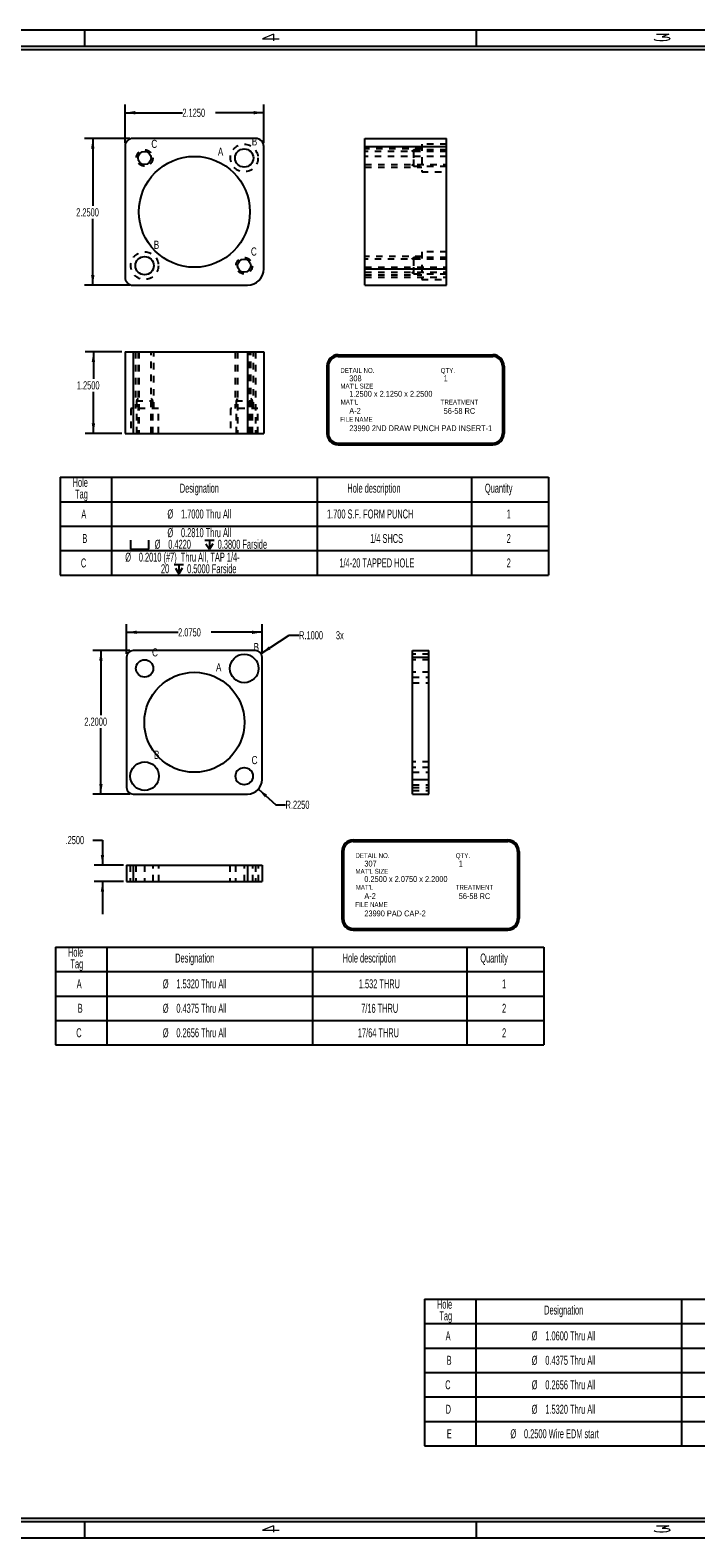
# Model space of a CAD drawing. Header units: inches. Extents: x 220 to 877, y 4 to 174.
# Tile 543 of 656: x 593 to 603, y 88 to 111. Entities that reach past the tile are written whole.
import ezdxf

# ---------------------------------------------------------------- set-up
doc = ezdxf.new("R2010")
doc.units = ezdxf.units.IN
doc.header["$LTSCALE"] = 0.5
doc.header["$MEASUREMENT"] = 0
doc.linetypes.add('HIDDEN', pattern=[0.225, 0.15, -0.075])
for name, color, linetype in [('SID-M-D', 42, 'Continuous'), ('SID-M-H', 4, 'HIDDEN'), ('SID-M-S', 105, 'Continuous')]:
    doc.layers.add(name, color=color, linetype=linetype)
doc.styles.add('R', font='ROMAND.SHX')
doc.styles.add('SLDTEXTSTYLE0', font='TXT', dxfattribs={"width": 0.595745})

# ---------------------------------------------------------------- blocks, each defined once
blk = doc.blocks.new('*U9')
at = {"layer": 'SID-M-S'}
for p, q in [((0, 22.55), (-34, 22.55)), ((-23, 22.55), (-23, 22.3)), ((-17, 22.55), (-17, 22.3)), ((0, 22.3), (-34, 22.3)), ((0, 22.25), (-34, 22.25)), ((-34, -0.25), (0, -0.25)), ((-34, -0.3), (0, -0.3)), ((-23, -0.3), (-23, -0.55)), ((-17, -0.3), (-17, -0.55)), ((-34, -0.55), (0, -0.55))]:
    blk.add_line(p, q, dxfattribs=at)
at = {"layer": 'SID-M-D', "style": 'R', "width": 4}
for s, p in [('4', (-20.327, 22.386)), ('3', (-14.327, 22.386)), ('4', (-20.327, -0.464)), ('3', (-14.327, -0.464))]:
    blk.add_text(s, height=0.1, dxfattribs=at).set_placement(p)
blk = doc.blocks.new('SW_SYMBOL_HOLE_SPOT')
at = {"layer": 'SID-M-D', "color": 0}
for p, q in [((0, 34.4), (0, 3)), ((0, 3), (63, 3)), ((63, 3), (63, 34.4))]:
    blk.add_line(p, q, dxfattribs=at)
blk = doc.blocks.new('SW_SYMBOL_HOLE_DEPTH')
at = {"layer": 'SID-M-D', "color": 0}
for p, q in [((0, 34.4), (31.5, 34.4)), ((3.9, 21.9), (15.7, 3)), ((15.7, 34.4), (15.7, 3)), ((27.6, 21.9), (15.7, 3))]:
    blk.add_line(p, q, dxfattribs=at)

msp = doc.modelspace()

# ---------------------------------------------------------------- linework, layer by layer
at = {"layer": 'SID-M-D'}
for p, q in [((594.03202, 109.11809), (594.03202, 109.71179)), ((594.03202, 109.58679), (594.91121, 109.58679)), ((596.15702, 109.58679), (595.4192, 109.58679)), ((596.15702, 109.11809), (596.15702, 109.71179)), ((594.10702, 109.19309), (593.41342, 109.19309)), ((593.53842, 109.19309), (593.53842, 108.16047)), ((593.53842, 106.94309), (593.53842, 107.96204)), ((594.10702, 106.94309), (593.41342, 106.94309)), ((593.98202, 105.92344), (593.42348, 105.92344)), ((593.54848, 105.92344), (593.54848, 105.50942)), ((597.29668, 105.87881), (599.66266, 105.87881)), ((597.29668, 105.85381), (599.66266, 105.85381)), ((597.12168, 105.70381), (597.12168, 104.67329)), ((597.14668, 105.70381), (597.14668, 104.67329)), ((599.81266, 105.70381), (599.81266, 104.67329)), ((599.83766, 105.70381), (599.83766, 104.67329)), ((593.54848, 104.67344), (593.54848, 105.31098)), ((593.98202, 104.67344), (593.42348, 104.67344)), ((597.29668, 104.52329), (599.66266, 104.52329)), ((597.29668, 104.49829), (599.66266, 104.49829)), ((594.05702, 101.29665), (594.05702, 101.75105)), ((596.13202, 101.29665), (596.13202, 101.75105)), ((594.05702, 101.62605), (594.84559, 101.62605)), ((596.13202, 101.62605), (595.35358, 101.62605)), ((596.11594, 101.30103), (596.54788, 101.58091)), ((596.54788, 101.58091), (596.69788, 101.58091)), ((594.10702, 101.34665), (593.53831, 101.34665)), ((593.66331, 101.34665), (593.66331, 100.35646)), ((593.66331, 99.14665), (593.66331, 100.15803)), ((594.10702, 99.14665), (593.53831, 99.14665)), ((596.07481, 99.22174), (596.34028, 98.98457)), ((596.34028, 98.98457), (596.49028, 98.98457)), ((593.53727, 98.44316), (593.68727, 98.44316)), ((593.68727, 98.44316), (593.68727, 98.05815)), ((597.52735, 98.44466), (599.89334, 98.44466)), ((597.52735, 98.41966), (599.89334, 98.41966)), ((597.35235, 98.26966), (597.35235, 97.23914)), ((597.37735, 98.26966), (597.37735, 97.23914)), ((600.04334, 98.26966), (600.04334, 97.23914)), ((600.06834, 98.26966), (600.06834, 97.23914)), ((594.00702, 98.05815), (593.56227, 98.05815)), ((594.00702, 97.80815), (593.56227, 97.80815)), ((593.68727, 97.80815), (593.68727, 97.30815)), ((597.52735, 97.08914), (599.89334, 97.08914)), ((597.52735, 97.06414), (599.89334, 97.06414))]:
    msp.add_line(p, q, dxfattribs=at)
at = {"layer": 'SID-M-D', "color": 0}
for p, q in [((593.03775, 104.00176), (596.97476, 104.00176)), ((593.03775, 104.00176), (593.03775, 102.50176)), ((593.82515, 104.00176), (593.82515, 102.50176)), ((596.97476, 104.00176), (600.51807, 104.00176)), ((596.97476, 104.00176), (596.97476, 102.50176)), ((599.33696, 104.00176), (599.33696, 102.50176)), ((600.51807, 104.00176), (600.51807, 102.50176)), ((593.03775, 103.62676), (596.97476, 103.62676)), ((596.97476, 103.62676), (600.51807, 103.62676)), ((593.03775, 103.25176), (596.97476, 103.25176)), ((596.97476, 103.25176), (600.51807, 103.25176)), ((593.03775, 102.87676), (596.97476, 102.87676)), ((596.97476, 102.87676), (600.51807, 102.87676)), ((593.03775, 102.50176), (596.97476, 102.50176)), ((596.97476, 102.50176), (600.51807, 102.50176)), ((592.96688, 96.80324), (596.90389, 96.80324)), ((592.96688, 96.80324), (592.96688, 95.30324)), ((593.75429, 96.80324), (593.75429, 95.30324)), ((596.90389, 96.80324), (600.4472, 96.80324)), ((596.90389, 96.80324), (596.90389, 95.30324)), ((599.2661, 96.80324), (599.2661, 95.30324)), ((600.4472, 96.80324), (600.4472, 95.30324)), ((592.96688, 96.42824), (596.90389, 96.42824)), ((596.90389, 96.42824), (600.4472, 96.42824)), ((592.96688, 96.05324), (596.90389, 96.05324)), ((596.90389, 96.05324), (600.4472, 96.05324)), ((592.96688, 95.67824), (596.90389, 95.67824)), ((596.90389, 95.67824), (600.4472, 95.67824)), ((592.96688, 95.30324), (596.90389, 95.30324)), ((596.90389, 95.30324), (600.4472, 95.30324)), ((598.61641, 91.40993), (598.61641, 91.03493)), ((598.61641, 91.40993), (599.40381, 91.40993)), ((599.40381, 91.40993), (599.40381, 91.03493)), ((599.40381, 91.40993), (602.55342, 91.40993)), ((602.55342, 91.40993), (602.55342, 91.03493)), ((602.55342, 91.40993), (604.91562, 91.40993)), ((598.61641, 91.03493), (599.40381, 91.03493)), ((598.61641, 91.03493), (598.61641, 90.65993)), ((599.40381, 91.03493), (602.55342, 91.03493)), ((599.40381, 91.03493), (599.40381, 90.65993)), ((602.55342, 91.03493), (604.91562, 91.03493)), ((602.55342, 91.03493), (602.55342, 90.65993)), ((598.61641, 90.65993), (598.61641, 90.28493)), ((598.61641, 90.65993), (599.40381, 90.65993)), ((599.40381, 90.65993), (599.40381, 90.28493)), ((599.40381, 90.65993), (602.55342, 90.65993)), ((602.55342, 90.65993), (602.55342, 90.28493)), ((602.55342, 90.65993), (604.91562, 90.65993)), ((598.61641, 90.28493), (598.61641, 89.90993)), ((598.61641, 90.28493), (599.40381, 90.28493)), ((599.40381, 90.28493), (599.40381, 89.90993)), ((599.40381, 90.28493), (602.55342, 90.28493)), ((602.55342, 90.28493), (602.55342, 89.90993)), ((602.55342, 90.28493), (604.91562, 90.28493)), ((598.61641, 89.90993), (598.61641, 89.53493)), ((598.61641, 89.90993), (599.40381, 89.90993)), ((599.40381, 89.90993), (599.40381, 89.53493)), ((599.40381, 89.90993), (602.55342, 89.90993)), ((602.55342, 89.90993), (602.55342, 89.53493)), ((602.55342, 89.90993), (604.91562, 89.90993)), ((598.61641, 89.53493), (598.61641, 89.15993)), ((598.61641, 89.53493), (599.40381, 89.53493)), ((599.40381, 89.53493), (599.40381, 89.15993)), ((599.40381, 89.53493), (602.55342, 89.53493)), ((602.55342, 89.53493), (602.55342, 89.15993)), ((602.55342, 89.53493), (604.91562, 89.53493)), ((598.61641, 89.15993), (599.40381, 89.15993)), ((599.40381, 89.15993), (602.55342, 89.15993)), ((602.55342, 89.15993), (604.91562, 89.15993))]:
    msp.add_line(p, q, dxfattribs=at)
at = {"layer": 'SID-M-D'}
for centre, radius, start, end in [((597.29668, 105.70381), 0.175, 90, 180), ((597.29668, 105.70381), 0.15, 90, 180), ((599.66266, 105.70381), 0.175, 0, 90), ((599.66266, 105.70381), 0.15, 0, 90), ((597.29668, 104.67329), 0.175, 180, 270), ((597.29668, 104.67329), 0.15, 180, 270), ((599.66266, 104.67329), 0.15, 270, 0), ((599.66266, 104.67329), 0.175, 270, 0), ((597.52735, 98.26966), 0.175, 90, 180), ((597.52735, 98.26966), 0.15, 90, 180), ((599.89334, 98.26966), 0.175, 0, 90), ((599.89334, 98.26966), 0.15, 0, 90), ((597.52735, 97.23914), 0.175, 180, 270), ((597.52735, 97.23914), 0.15, 180, 270), ((599.89334, 97.23914), 0.15, 270, 0), ((599.89334, 97.23914), 0.175, 270, 0)]:
    msp.add_arc(centre, radius, start, end, dxfattribs=at)
for points in [[(594.03202, 109.58679), (594.18802, 109.56079), (594.18802, 109.61279)], [(596.15702, 109.58679), (596.00102, 109.61279), (596.00102, 109.56079)], [(593.53842, 109.19309), (593.51242, 109.03709), (593.56442, 109.03709)], [(593.53842, 106.94309), (593.56442, 107.09909), (593.51242, 107.09909)], [(593.54848, 105.92344), (593.52248, 105.76744), (593.57448, 105.76744)], [(593.54848, 104.67344), (593.57448, 104.82944), (593.52248, 104.82944)], [(594.05702, 101.62605), (594.21302, 101.60005), (594.21302, 101.65205)], [(596.13202, 101.62605), (595.97602, 101.65205), (595.97602, 101.60005)], [(593.66331, 101.34665), (593.63731, 101.19065), (593.68931, 101.19065)], [(596.11594, 101.30103), (596.26099, 101.36404), (596.23272, 101.40768)], [(593.66331, 99.14665), (593.68931, 99.30265), (593.63731, 99.30265)], [(596.07481, 99.22174), (596.17382, 99.09842), (596.20846, 99.1372)], [(593.68727, 98.05815), (593.71327, 98.21415), (593.66127, 98.21415)], [(593.68727, 97.80815), (593.66127, 97.65215), (593.71327, 97.65215)]]:
    msp.add_solid(points, dxfattribs=at)
at = {"layer": 'SID-M-H'}
for p, q in [((597.70614, 109.06809), (598.95614, 109.06809)), ((598.57614, 109.03359), (597.70614, 109.03359)), ((598.57614, 109.10409), (598.57614, 108.68209)), ((598.95614, 109.10409), (598.57614, 109.10409)), ((598.95614, 108.99359), (597.70614, 108.99359)), ((598.95614, 108.91809), (597.70614, 108.91809)), ((598.45614, 109.01809), (598.41939, 108.99359)), ((598.95614, 109.01809), (598.45614, 109.01809)), ((598.45614, 108.89309), (598.45614, 108.91366)), ((597.70614, 108.79259), (598.95614, 108.79259)), ((597.70614, 108.75259), (598.57614, 108.75259)), ((598.41939, 108.79259), (598.45614, 108.76809)), ((598.45614, 108.76809), (598.95614, 108.76809)), ((598.57614, 108.68209), (598.95614, 108.68209)), ((598.57614, 107.45409), (598.57614, 107.03209)), ((598.95614, 107.45409), (598.57614, 107.45409)), ((598.57614, 107.38359), (597.70614, 107.38359)), ((598.95614, 107.34359), (597.70614, 107.34359)), ((597.70614, 107.21809), (598.95614, 107.21809)), ((598.45614, 107.36809), (598.41939, 107.34359)), ((598.95614, 107.36809), (598.45614, 107.36809)), ((598.45614, 107.24309), (598.45614, 107.26366)), ((597.70614, 107.14259), (598.95614, 107.14259)), ((597.70614, 107.10259), (598.57614, 107.10259)), ((597.70614, 107.06809), (598.95614, 107.06809)), ((598.41939, 107.14259), (598.45614, 107.11809)), ((598.45614, 107.11809), (598.95614, 107.11809)), ((598.57614, 107.03209), (598.95614, 107.03209)), ((594.15702, 105.92344), (594.15702, 104.67344)), ((594.19152, 105.92344), (594.19152, 105.05344)), ((594.23152, 105.92344), (594.23152, 104.67344)), ((594.24452, 105.92344), (594.24452, 104.67344)), ((594.43252, 104.67344), (594.43252, 105.92344)), ((594.47252, 105.05344), (594.47252, 105.92344)), ((595.71652, 105.92344), (595.71652, 105.05344)), ((595.75652, 105.92344), (595.75652, 104.67344)), ((595.94452, 104.67344), (595.94452, 105.92344)), ((595.95752, 104.67344), (595.95752, 105.92344)), ((595.99752, 105.05344), (595.99752, 105.92344)), ((596.03202, 105.92344), (596.03202, 104.67344)), ((594.23152, 105.21019), (594.20702, 105.17344)), ((594.20702, 105.17344), (594.20702, 104.67344)), ((594.20702, 105.17344), (594.45702, 105.17344)), ((594.45702, 105.17344), (594.43252, 105.21019)), ((594.45702, 104.67344), (594.45702, 105.17344)), ((595.75652, 105.21019), (595.73202, 105.17344)), ((595.73202, 105.17344), (595.73202, 104.67344)), ((595.73202, 105.17344), (595.98202, 105.17344)), ((595.98202, 105.17344), (595.95752, 105.21019)), ((595.98202, 104.67344), (595.98202, 105.17344)), ((594.54302, 105.05344), (594.12102, 105.05344)), ((594.12102, 105.05344), (594.12102, 104.67344)), ((594.54302, 104.67344), (594.54302, 105.05344)), ((596.06802, 105.05344), (595.64602, 105.05344)), ((595.64602, 105.05344), (595.64602, 104.67344)), ((596.06802, 104.67344), (596.06802, 105.05344)), ((598.68681, 101.2904), (598.43681, 101.2904)), ((598.43681, 101.24665), (598.68681, 101.24665)), ((598.68681, 101.20446), (598.43681, 101.20446)), ((598.68681, 101.01265), (598.43681, 101.01265)), ((598.43681, 100.93883), (598.68681, 100.93883)), ((598.43681, 100.8529), (598.68681, 100.8529)), ((598.68681, 99.6404), (598.43681, 99.6404)), ((598.68681, 99.55446), (598.43681, 99.55446)), ((598.43681, 99.48065), (598.68681, 99.48065)), ((598.43681, 99.28883), (598.68681, 99.28883)), ((598.43681, 99.24665), (598.68681, 99.24665)), ((598.43681, 99.2029), (598.68681, 99.2029)), ((594.11327, 98.05815), (594.11327, 97.80815)), ((594.15702, 98.05815), (594.15702, 97.80815)), ((594.1992, 98.05815), (594.1992, 97.80815)), ((594.32852, 98.05815), (594.32852, 97.80815)), ((594.46483, 97.80815), (594.46483, 98.05815)), ((594.55077, 97.80815), (594.55077, 98.05815)), ((595.63827, 98.05815), (595.63827, 97.80815)), ((595.7242, 98.05815), (595.7242, 97.80815)), ((595.86052, 97.80815), (595.86052, 98.05815)), ((595.98983, 97.80815), (595.98983, 98.05815)), ((596.03202, 98.05815), (596.03202, 97.80815)), ((596.07577, 97.80815), (596.07577, 98.05815))]:
    msp.add_line(p, q, dxfattribs=at)
for centre, radius in [((595.85702, 108.89309), 0.211), ((594.33202, 108.89309), 0.125), ((594.33202, 107.24309), 0.211), ((595.85702, 107.24309), 0.125)]:
    msp.add_circle(centre, radius, dxfattribs=at)
for points, knots in [([(598.45613, 108.91366), (598.45614, 108.93368), (598.45614, 108.95258), (598.45614, 108.96987), (598.45614, 108.98505), (598.45614, 108.99774), (598.45614, 109.00756), (598.45614, 109.01426), (598.45614, 109.01766), (598.45614, 109.01809), (598.45614, 109.018), (598.45614, 109.01809)], [0, 0, 0, 0, 0.11764115, 0.23528229, 0.35292343, 0.47056457, 0.58820572, 0.70584686, 0.823488, 0.94112914, 1, 1, 1, 1]), ([(598.45613, 108.76809), (598.45614, 108.76852), (598.45614, 108.77191), (598.45614, 108.77862), (598.45614, 108.78844), (598.45614, 108.80112), (598.45614, 108.81631), (598.45614, 108.8336), (598.45614, 108.8525), (598.45614, 108.87251), (598.45614, 108.89309), (598.45614, 108.8862), (598.45614, 108.89309)], [0, 0, 0, 0, 0.05267422, 0.15793264, 0.26319106, 0.36844948, 0.4737079, 0.57896632, 0.68422474, 0.78948316, 0.89474158, 1, 1, 1, 1]), ([(598.45613, 107.26366), (598.45614, 107.28368), (598.45614, 107.30258), (598.45614, 107.31987), (598.45614, 107.33505), (598.45614, 107.34774), (598.45614, 107.35756), (598.45614, 107.36426), (598.45614, 107.36766), (598.45614, 107.36809), (598.45614, 107.368), (598.45614, 107.36809)], [0, 0, 0, 0, 0.11764115, 0.23528229, 0.35292343, 0.47056457, 0.58820572, 0.70584686, 0.823488, 0.94112914, 1, 1, 1, 1]), ([(598.45613, 107.11809), (598.45614, 107.11852), (598.45614, 107.12191), (598.45614, 107.12862), (598.45614, 107.13844), (598.45614, 107.15112), (598.45614, 107.16631), (598.45614, 107.1836), (598.45614, 107.2025), (598.45614, 107.22251), (598.45614, 107.24309), (598.45614, 107.2362), (598.45614, 107.24309)], [0, 0, 0, 0, 0.05267422, 0.15793264, 0.26319106, 0.36844948, 0.4737079, 0.57896632, 0.68422474, 0.78948316, 0.89474158, 1, 1, 1, 1])]:
    msp.add_open_spline(points, degree=3, knots=knots, dxfattribs=at)
at = {"layer": 'SID-M-S'}
for p, q in [((594.03202, 109.06809), (594.03202, 107.06809)), ((596.03202, 109.19309), (594.15702, 109.19309)), ((596.15702, 107.19309), (596.15702, 109.06809)), ((597.70614, 109.19309), (598.95614, 109.19309)), ((597.70614, 106.94309), (597.70614, 109.19309)), ((597.70614, 109.06809), (598.95614, 109.06809)), ((598.95614, 106.94309), (598.95614, 109.19309)), ((597.70614, 107.19309), (598.95614, 107.19309)), ((594.15702, 106.94309), (595.90702, 106.94309)), ((597.70614, 106.94309), (598.95614, 106.94309)), ((594.03202, 105.92344), (594.03202, 104.67344)), ((594.03202, 105.92344), (596.15702, 105.92344)), ((594.15702, 105.92344), (594.15702, 104.67344)), ((595.90702, 105.92344), (595.90702, 104.67344)), ((596.15702, 105.92344), (596.15702, 104.67344)), ((594.03202, 104.67344), (596.15702, 104.67344)), ((594.05702, 101.24665), (594.05702, 99.24665)), ((596.03202, 101.34665), (594.15702, 101.34665)), ((596.13202, 99.37165), (596.13202, 101.24665)), ((598.43681, 101.34665), (598.68681, 101.34665)), ((598.43681, 99.14665), (598.43681, 101.34665)), ((598.43681, 101.24665), (598.68681, 101.24665)), ((598.68681, 99.14665), (598.68681, 101.34665)), ((598.43681, 99.37165), (598.68681, 99.37165)), ((594.15702, 99.14665), (595.90702, 99.14665)), ((598.43681, 99.14665), (598.68681, 99.14665)), ((594.05702, 98.05815), (594.05702, 97.80815)), ((594.05702, 98.05815), (596.13202, 98.05815)), ((594.15702, 98.05815), (594.15702, 97.80815)), ((595.90702, 98.05815), (595.90702, 97.80815)), ((596.13202, 98.05815), (596.13202, 97.80815)), ((594.05702, 97.80815), (596.13202, 97.80815))]:
    msp.add_line(p, q, dxfattribs=at)
for centre, radius in [((595.85702, 108.89309), 0.1405), ((594.33202, 108.89309), 0.1005), ((595.09452, 108.06809), 0.85), ((594.33202, 107.24309), 0.1405), ((595.85702, 107.24309), 0.1005), ((594.33202, 101.07165), 0.13281), ((595.85702, 101.07165), 0.21875), ((595.09452, 100.24665), 0.766), ((594.33202, 99.42165), 0.21875), ((595.85702, 99.42165), 0.13281)]:
    msp.add_circle(centre, radius, dxfattribs=at)
for centre, radius, start, end in [((594.15702, 109.06809), 0.125, 90, 180), ((596.03202, 109.06809), 0.125, 0, 90), ((595.90702, 107.19309), 0.25, 270, 0), ((594.15702, 107.06809), 0.125, 180, 270), ((594.15702, 101.24665), 0.1, 90, 180), ((596.03202, 101.24665), 0.1, 0, 90), ((595.90702, 99.37165), 0.225, 270, 0), ((594.15702, 99.24665), 0.1, 180, 270)]:
    msp.add_arc(centre, radius, start, end, dxfattribs=at)

# ---------------------------------------------------------------- block references
at = {"layer": 'SID-M-D'}
msp.add_blockref('*U9', (616.41073, 88.30167), dxfattribs=at)
at = {"layer": 'SID-M-D', "color": 0, "xscale": 0.004470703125, "yscale": 0.004470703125, "zscale": 0.004470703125}
for name, p in [('SW_SYMBOL_HOLE_SPOT', (594.11457, 102.88478)), ('SW_SYMBOL_HOLE_DEPTH', (595.25424, 102.88478)), ('SW_SYMBOL_HOLE_DEPTH', (594.78622, 102.50978))]:
    msp.add_blockref(name, p, dxfattribs=at)

# ---------------------------------------------------------------- texts
at = {"layer": 'SID-M-D', "style": 'SLDTEXTSTYLE0', "width": 0.75}
for s, height, p in [('C', 0.125, (594.43479, 109.04723)), ('A', 0.125, (595.45364, 108.92653)), ('B', 0.125, (595.97347, 109.08482)), ('B', 0.125, (594.47259, 107.50107)), ('C', 0.125, (595.95979, 107.39723)), ('DETAIL NO.', 0.075, (597.32956, 105.60102)), ('QTY.', 0.075, (598.8658, 105.60102)), ("MAT'L SIZE", 0.075, (597.32956, 105.36091)), ('308', 0.09, (597.4665, 105.47174)), ('1', 0.09, (598.91153, 105.47174)), ("MAT'L", 0.075, (597.33419, 105.11474)), ('1.2500 x 2.1250 x 2.2500', 0.09, (597.4665, 105.23493)), ('TREATMENT', 0.075, (598.8658, 105.11474)), ('FILE NAME', 0.075, (597.32826, 104.85061)), ('A-2', 0.09, (597.4665, 104.9737)), ('56-58 RC', 0.09, (598.91153, 104.97262)), ('23990 2ND DRAW PUNCH PAD INSERT-1', 0.09, (597.4665, 104.7076)), ('B', 0.125, (596.00024, 101.33691)), ('C', 0.125, (594.44584, 101.25615)), ('A', 0.125, (595.42491, 101.02615)), ('B', 0.125, (594.47524, 99.68691)), ('C', 0.125, (595.97084, 99.60615)), ('DETAIL NO.', 0.075, (597.56023, 98.16686)), ('QTY.', 0.075, (599.09647, 98.16686)), ("MAT'L SIZE", 0.075, (597.56023, 97.92676)), ('307', 0.09, (597.69717, 98.03758)), ('1', 0.09, (599.1422, 98.03758)), ("MAT'L", 0.075, (597.56486, 97.68059)), ('0.2500 x 2.0750 x 2.2000', 0.09, (597.69717, 97.80078)), ('TREATMENT', 0.075, (599.09647, 97.68059)), ('FILE NAME', 0.075, (597.55893, 97.41646)), ('A-2', 0.09, (597.69717, 97.53954)), ('56-58 RC', 0.09, (599.1422, 97.53847)), ('23990 PAD CAP-2', 0.09, (597.69717, 97.27344))]:
    msp.add_text(s, height=height, dxfattribs=at).set_placement(p)
at = {"layer": 'SID-M-D', "char_height": 0.125, "attachment_point": 1, "style": 'SLDTEXTSTYLE0'}
for s, insert in [('2.1250', (594.91121, 109.6487)), ('2.2500', (593.28443, 108.12317)), ('1.2500', (593.29448, 105.47211)), ('2.0750', (594.84559, 101.68796)), ('R.1000', (596.69788, 101.64283)), ('3x', (597.26159, 101.64283)), ('2.2000', (593.40932, 100.31916)), ('R.2250', (596.49028, 99.04648)), ('.2500', (593.12164, 98.50507))]:
    msp.add_mtext(s, dxfattribs=dict(at, insert=insert))
at = {"layer": 'SID-M-D', "color": 0, "attachment_point": 1, "style": 'SLDTEXTSTYLE0'}
for s, insert, char_height in [('Hole', (593.23041, 103.99189), 0.137795), ('Tag', (593.26773, 103.81371), 0.137795), ('Designation', (594.87165, 103.9028), 0.1377953), ('Hole description', (597.43722, 103.9028), 0.1377953), ('Quantity', (599.54303, 103.9028), 0.137795), ('A', (593.36351, 103.50739), 0.1378), ('%%c', (594.68181, 103.50739), 0.137795), ('1.7000 Thru All', (594.88962, 103.50739), 0.1377953), ('1.700 S.F. FORM PUNCH', (597.12489, 103.50739), 0.1377953), ('1', (599.87661, 103.50739), 0.1378), ('B', (593.37873, 103.13239), 0.1378), ('%%c', (594.48645, 103.0433), 0.137795), ('%%c', (594.68181, 103.22147), 0.137795), ('0.4220', (594.69426, 103.0433), 0.137795), ('0.2810 Thru All', (594.88962, 103.22147), 0.1377953), ('0.3800 Farside', (595.45112, 103.0433), 0.1377953), ('1/4 SHCS', (597.78573, 103.13239), 0.137795), ('2', (599.87661, 103.13239), 0.1378), ('%%c', (594.0358, 102.84647), 0.137795), ('0.2010 (#7)  Thru All, TAP 1/4-', (594.24361, 102.84647), 0.1377953), ('C', (593.35681, 102.75739), 0.1378), ('20', (594.58259, 102.6683), 0.137795), ('0.5000 Farside', (594.9831, 102.6683), 0.1377953), ('1/4-20 TAPPED HOLE', (597.31541, 102.75739), 0.1377953), ('2', (599.87661, 102.75739), 0.1378), ('Hole', (593.15954, 96.79337), 0.137795), ('Tag', (593.19686, 96.61519), 0.137795), ('Designation', (594.80078, 96.70428), 0.1377953), ('Hole description', (597.36635, 96.70428), 0.1377953), ('Quantity', (599.47216, 96.70428), 0.137795), ('A', (593.29264, 96.30886), 0.1378), ('%%c', (594.61094, 96.30886), 0.137795), ('1.5320 Thru All', (594.81875, 96.30886), 0.1377953), ('1.532 THRU', (597.61257, 96.30886), 0.137795), ('1', (599.80574, 96.30886), 0.1378), ('B', (593.30786, 95.93386), 0.1378), ('%%c', (594.61094, 95.93386), 0.137795), ('0.4375 Thru All', (594.81875, 95.93386), 0.1377953), ('7/16 THRU', (597.64874, 95.93386), 0.137795), ('2', (599.80574, 95.93386), 0.1378), ('C', (593.28595, 95.55886), 0.1378), ('%%c', (594.61094, 95.55886), 0.137795), ('0.2656 Thru All', (594.81875, 95.55886), 0.1377953), ('17/64 THRU', (597.59783, 95.55886), 0.137795), ('2', (599.80574, 95.55886), 0.1378), ('Hole', (598.80906, 91.40005), 0.137795), ('Designation', (600.4503, 91.31096), 0.1377953), ('Tag', (598.84638, 91.22188), 0.137795), ('A', (598.94217, 90.91555), 0.1378), ('%%c', (600.26047, 90.91555), 0.137795), ('1.0600 Thru All', (600.46828, 90.91555), 0.1377953), ('0.4375 Thru All', (600.46828, 90.54055), 0.1377953), ('B', (598.95739, 90.54055), 0.1378), ('%%c', (600.26047, 90.54055), 0.137795), ('C', (598.93547, 90.16555), 0.1378), ('%%c', (600.26047, 90.16555), 0.137795), ('0.2656 Thru All', (600.46828, 90.16555), 0.1377953), ('D', (598.94179, 89.79055), 0.1378), ('%%c', (600.26047, 89.79055), 0.137795), ('1.5320 Thru All', (600.46828, 89.79055), 0.1377953), ('E', (598.96083, 89.41555), 0.1378), ('%%c', (599.93407, 89.41555), 0.137795), ('0.2500 Wire EDM start', (600.14188, 89.41555), 0.1377953)]:
    msp.add_mtext(s, dxfattribs=dict(at, insert=insert, char_height=char_height))

doc.saveas('drawing.dxf')
